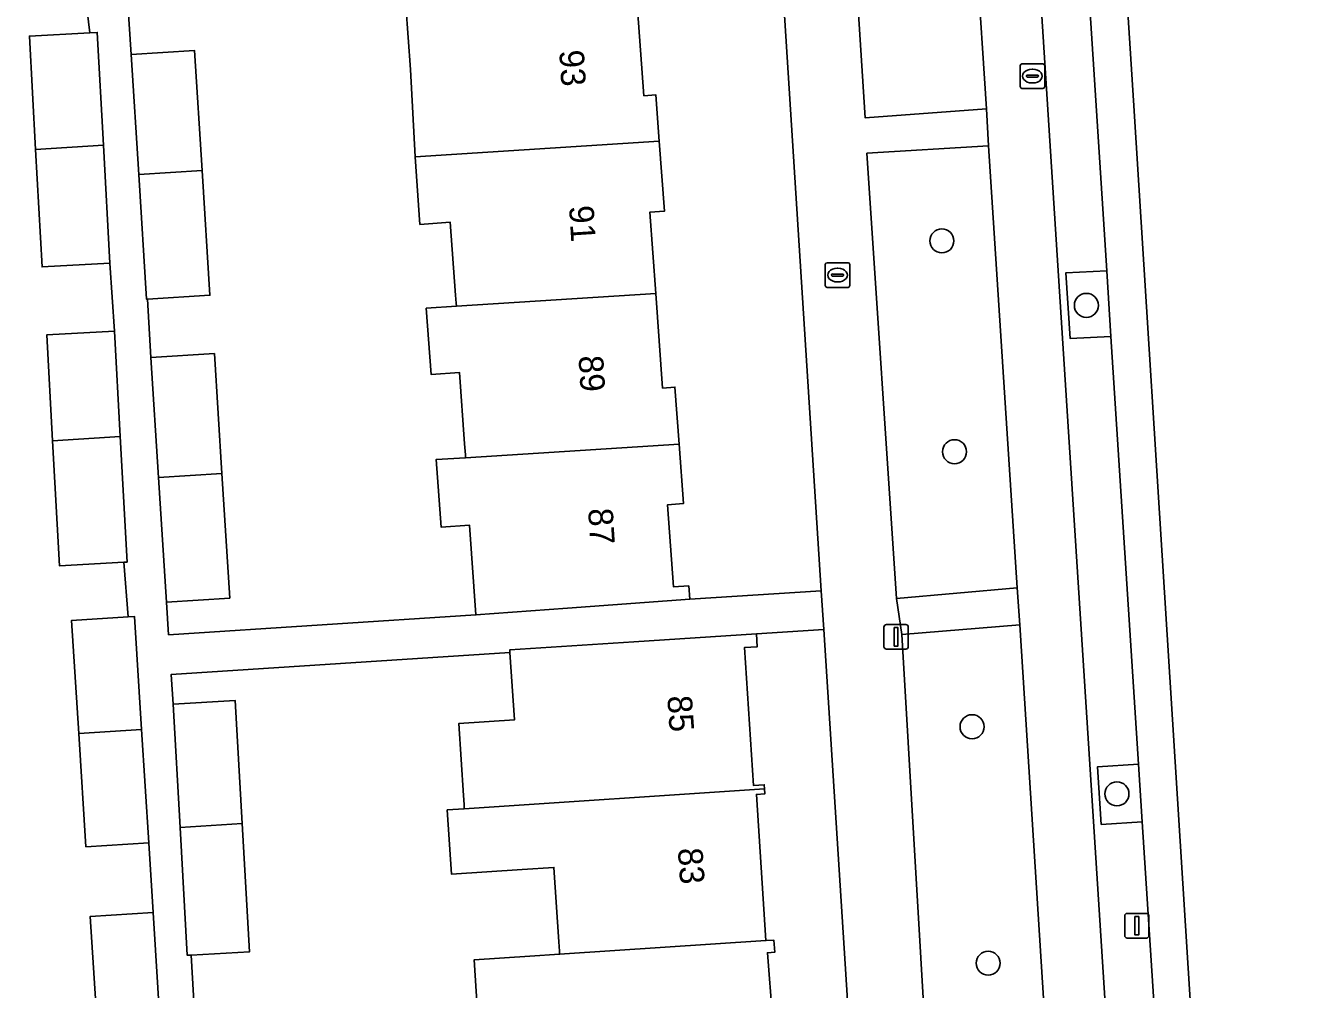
# Model space of a CAD drawing. Extents: x 159680 to 160786, y 387323 to 388340.
# Drawn here: x 160712.5 to 160764, y 387902.4 to 387941.7 of the extents above; entities that cross this region are included whole.
import ezdxf

# ---------------------------------------------------------------- set-up
doc = ezdxf.new("R2010")
doc.units = 0
for name, color, linetype in [('IMGEO_Boom', 7, 'Continuous'), ('IMGEO_Brandkraan', 7, 'Continuous'), ('IMGEO_Erf', 7, 'Continuous'), ('IMGEO_Fietspad_gesloten', 7, 'Continuous'), ('IMGEO_Groenvoorziening', 7, 'Continuous'), ('IMGEO_Lichtmast', 7, 'Continuous'), ('IMGEO_Pand', 7, 'Continuous'), ('IMGEO_Pand_nummerreeks', 7, 'Continuous'), ('IMGEO_Parkeervlak_open', 7, 'Continuous'), ('IMGEO_Rioolput', 7, 'Continuous'), ('IMGEO_Voetpad_open', 7, 'Continuous')]:
    doc.layers.add(name, color=color, linetype=linetype)

msp = doc.modelspace()

# ---------------------------------------------------------------- linework, layer by layer
at = {"layer": 'IMGEO_Boom'}
for centre in [(160749.798, 387932.925), (160755.681, 387930.3), (160750.314, 387924.342), (160751.027, 387913.145), (160756.927, 387910.412), (160751.683, 387903.517)]:
    msp.add_circle(centre, 0.489, dxfattribs=at)
at = {"layer": 'IMGEO_Brandkraan'}
for p, q in [((160745.051, 387931.108), (160745.051, 387931.96)), ((160745.126, 387932.034), (160745.978, 387932.034)), ((160746.052, 387931.96), (160746.052, 387931.108)), ((160745.31, 387931.528), (160745.31, 387931.54)), ((160745.748, 387931.491), (160745.35, 387931.491)), ((160745.353, 387931.577), (160745.751, 387931.577)), ((160745.539, 387931.814), (160745.564, 387931.814)), ((160745.794, 387931.54), (160745.794, 387931.528)), ((160745.978, 387931.034), (160745.126, 387931.034)), ((160745.562, 387931.254), (160745.537, 387931.254))]:
    msp.add_line(p, q, dxfattribs=at)
for points in [[(160745.051, 387931.108), (160745.051, 387931.96)], [(160745.126, 387932.034), (160745.978, 387932.034)], [(160746.052, 387931.96), (160746.052, 387931.108)], [(160745.978, 387931.034), (160745.126, 387931.034)]]:
    msp.add_lwpolyline(points, dxfattribs=at)
for centre, radius, start, end in [((160745.128, 387931.958), 0.0765, 91.552, 178.448), ((160745.128, 387931.958), 0.0765, 91.552, 178.448), ((160745.976, 387931.958), 0.0765, 1.552, 88.448), ((160745.976, 387931.958), 0.0765, 1.552, 88.448), ((160745.35, 387931.537), 0.0403, 85.8775, 175.7526), ((160745.347, 387931.527), 0.0366, 178.938, 274.7102), ((160745.751, 387931.534), 0.043, 264.8664, 352.4533), ((160745.755, 387931.539), 0.0386, 1.7309, 96.639), ((160745.128, 387931.11), 0.0765, 181.552, 268.448), ((160745.128, 387931.11), 0.0765, 181.552, 268.448), ((160745.976, 387931.11), 0.0765, 271.552, 358.448), ((160745.976, 387931.11), 0.0765, 271.552, 358.448)]:
    msp.add_arc(centre, radius, start, end, dxfattribs=at)
for centre, major_axis, ratio, start_param, end_param in [((160745.538, 387931.534), (-0.387, 0.002), 0.722429, 4.712389, 7.853982), ((160745.563, 387931.534), (-0.39, 0.002), 0.717154, 1.570796, 4.712389)]:
    msp.add_ellipse(centre, major_axis=major_axis, ratio=ratio, start_param=start_param, end_param=end_param, dxfattribs=at)
at = {"layer": 'IMGEO_Erf'}
for points in [[(160737.354, 387943.114), (160737.665, 387938.835), (160738.156, 387938.87), (160738.293, 387936.983), (160738.5, 387934.134), (160737.906, 387934.091), (160738.146, 387930.781), (160738.426, 387926.934), (160738.928, 387926.971), (160739.096, 387924.65), (160739.272, 387922.229), (160738.631, 387922.183), (160738.874, 387918.835), (160739.495, 387918.88), (160739.534, 387918.333), (160744.89, 387918.675), (160742.508, 387955.977)], [(160715.416, 387900.812), (160715.125, 387905.419), (160717.683, 387905.58), (160717.503, 387908.422), (160714.946, 387908.26), (160714.654, 387912.867), (160714.362, 387917.474), (160716.666, 387917.62), (160716.485, 387919.841), (160713.864, 387919.697), (160713.586, 387924.785), (160713.351, 387929.097), (160716.111, 387929.247), (160715.919, 387932.015), (160713.159, 387931.864), (160712.898, 387936.65), (160712.646, 387941.264), (160715.111, 387941.399), (160714.901, 387943.096)], [(160716.637, 387942.788), (160716.793, 387940.509), (160719.373, 387940.671), (160719.68, 387935.789), (160719.998, 387930.714), (160717.447, 387930.554), (160717.596, 387928.176), (160720.176, 387928.338), (160720.482, 387923.461), (160720.801, 387918.381), (160718.222, 387918.219), (160718.309, 387916.887), (160730.823, 387917.7), (160730.558, 387921.354), (160729.404, 387921.27), (160729.204, 387924.018), (160730.406, 387924.095), (160730.397, 387924.221), (160730.365, 387924.662), (160730.153, 387927.572), (160729.002, 387927.489), (160728.806, 387930.184), (160730.03, 387930.262), (160730.021, 387930.388), (160729.997, 387930.713), (160729.781, 387933.683), (160728.548, 387933.593), (160728.348, 387936.345), (160728.161, 387939.908), (160727.972, 387942.514)], [(160747.367, 387879.873), (160744.991, 387917.1), (160742.25, 387916.925), (160742.284, 387916.404), (160741.765, 387916.371), (160742.131, 387910.752), (160742.563, 387910.78), (160742.574, 387910.615), (160742.587, 387910.409), (160742.248, 387910.387), (160742.635, 387904.438), (160742.96, 387904.452), (160742.992, 387903.96), (160742.694, 387903.941), (160743.107, 387898.671)], [(160731.153, 387897.499), (160730.753, 387903.653), (160733.022, 387903.803), (160734.235, 387903.883), (160734.227, 387904.009), (160734.202, 387904.392), (160734.005, 387907.417), (160732.704, 387907.332), (160729.827, 387907.144), (160729.657, 387909.761), (160730.352, 387909.807), (160730.341, 387909.974), (160730.317, 387910.341), (160730.126, 387913.276), (160732.39, 387913.423), (160732.211, 387916.164), (160718.414, 387915.267), (160718.492, 387914.063), (160721.029, 387914.207), (160721.313, 387909.209), (160721.609, 387903.982), (160719.234, 387903.847), (160719.368, 387901.494)]]:
    msp.add_lwpolyline(points, dxfattribs=at)
at = {"layer": 'IMGEO_Fietspad_gesloten'}
msp.add_lwpolyline([(160750.441, 387956.226), (160751.615, 387938.296), (160751.696, 387936.789), (160752.868, 387918.806), (160752.979, 387917.287), (160754.085, 387899.733), (160754.184, 387898.221), (160755.352, 387880.209), (160755.454, 387878.722), (160757.206, 387851.135), (160757.306, 387849.638), (160759.096, 387821.518), (160759.292, 387818.515), (160759.953, 387808.276), (160760.085, 387806.222), (160760.511, 387799.621), (160760.627, 387797.624), (160763.093, 387798.562), (160762.589, 387806.299), (160762.403, 387808.981), (160762.333, 387810.073), (160749.302, 388013.176)], dxfattribs=at)
at = {"layer": 'IMGEO_Groenvoorziening'}
for points in [[(160751.615, 387938.296), (160750.441, 387956.226), (160745.516, 387955.96), (160746.679, 387937.933)], [(160752.868, 387918.806), (160751.696, 387936.789), (160746.748, 387936.49), (160747.945, 387918.367)], [(160756.508, 387931.709), (160754.841, 387931.619), (160755.022, 387928.95), (160756.681, 387929.037)], [(160754.085, 387899.733), (160752.979, 387917.287), (160748.169, 387916.897), (160749.202, 387899.341)], [(160757.805, 387911.624), (160756.14, 387911.515), (160756.285, 387909.169), (160757.957, 387909.277)]]:
    msp.add_lwpolyline(points, close=True, dxfattribs=at)
at = {"layer": 'IMGEO_Lichtmast'}
for p, q in [((160747.44, 387916.404), (160747.44, 387917.204)), ((160747.44, 387917.204), (160747.44, 387916.404)), ((160747.54, 387917.304), (160748.33, 387917.304)), ((160748.33, 387917.304), (160747.54, 387917.304)), ((160748.43, 387917.204), (160748.43, 387916.404)), ((160748.43, 387916.404), (160748.43, 387917.204)), ((160748.33, 387916.304), (160747.54, 387916.304)), ((160747.54, 387916.304), (160748.33, 387916.304)), ((160757.241, 387904.642), (160757.241, 387905.442)), ((160757.241, 387905.442), (160757.241, 387904.642)), ((160757.341, 387905.542), (160758.131, 387905.542)), ((160758.131, 387905.542), (160757.341, 387905.542)), ((160758.231, 387905.442), (160758.231, 387904.642)), ((160758.231, 387904.642), (160758.231, 387905.442)), ((160758.131, 387904.542), (160757.341, 387904.542)), ((160757.341, 387904.542), (160758.131, 387904.542))]:
    msp.add_line(p, q, dxfattribs=at)
for points in [[(160747.86, 387917.179), (160748.01, 387917.179), (160748.01, 387916.429), (160747.86, 387916.429), (160747.86, 387917.179)], [(160757.661, 387905.417), (160757.811, 387905.417), (160757.811, 387904.667), (160757.661, 387904.667), (160757.661, 387905.417)]]:
    msp.add_lwpolyline(points, dxfattribs=at)
for centre, start, end in [((160747.54, 387917.204), 90, 180), ((160747.54, 387917.204), 90, 180), ((160748.33, 387917.204), 0, 90), ((160748.33, 387917.204), 360, 90), ((160747.54, 387916.404), 180, 270), ((160747.54, 387916.404), 180, 270), ((160748.33, 387916.404), 270, 0), ((160748.33, 387916.404), 270, 0), ((160757.341, 387905.442), 90, 180), ((160757.341, 387905.442), 90, 180), ((160758.131, 387905.442), 0, 90), ((160758.131, 387905.442), 360, 90), ((160757.341, 387904.642), 180, 270), ((160757.341, 387904.642), 180, 270), ((160758.131, 387904.642), 270, 0), ((160758.131, 387904.642), 270, 0)]:
    msp.add_arc(centre, 0.1, start, end, dxfattribs=at)
at = {"layer": 'IMGEO_Pand'}
for points in [[(160737.354, 387943.114), (160729.275, 387942.597), (160727.972, 387942.514), (160728.161, 387939.908), (160728.348, 387936.345), (160738.293, 387936.983), (160738.156, 387938.87), (160737.665, 387938.835)], [(160715.406, 387941.415), (160715.111, 387941.399), (160712.646, 387941.264), (160712.898, 387936.65), (160715.657, 387936.826)], [(160717.1, 387935.623), (160719.68, 387935.789), (160719.373, 387940.671), (160716.793, 387940.509)], [(160713.159, 387931.864), (160715.919, 387932.015), (160715.657, 387936.826), (160712.898, 387936.65)], [(160738.293, 387936.983), (160728.348, 387936.345), (160728.548, 387933.593), (160729.781, 387933.683), (160729.997, 387930.713), (160730.021, 387930.388), (160730.03, 387930.262), (160738.146, 387930.781), (160737.906, 387934.091), (160738.5, 387934.134)], [(160719.68, 387935.789), (160717.1, 387935.623), (160717.419, 387930.552), (160717.447, 387930.554), (160719.998, 387930.714)], [(160738.146, 387930.781), (160730.03, 387930.262), (160728.806, 387930.184), (160729.002, 387927.489), (160730.153, 387927.572), (160730.365, 387924.662), (160730.397, 387924.221), (160730.406, 387924.095), (160739.096, 387924.65), (160738.928, 387926.971), (160738.426, 387926.934)], [(160716.111, 387929.247), (160713.351, 387929.097), (160713.586, 387924.785), (160716.345, 387924.962)], [(160720.176, 387928.338), (160717.596, 387928.176), (160717.903, 387923.296), (160720.482, 387923.461)], [(160716.345, 387924.962), (160713.586, 387924.785), (160713.864, 387919.697), (160716.485, 387919.841), (160716.624, 387919.848)], [(160738.631, 387922.183), (160739.272, 387922.229), (160739.096, 387924.65), (160730.406, 387924.095), (160729.204, 387924.018), (160729.404, 387921.27), (160730.558, 387921.354), (160730.823, 387917.7), (160734.548, 387917.971), (160739.534, 387918.333), (160739.495, 387918.88), (160738.874, 387918.835)], [(160718.222, 387918.219), (160720.801, 387918.381), (160720.482, 387923.461), (160717.903, 387923.296)], [(160716.666, 387917.62), (160714.362, 387917.474), (160714.654, 387912.867), (160717.211, 387913.03), (160716.92, 387917.636)], [(160741.765, 387916.371), (160742.284, 387916.404), (160742.25, 387916.925), (160737.261, 387916.601), (160732.204, 387916.272), (160732.211, 387916.164), (160732.39, 387913.423), (160730.126, 387913.276), (160730.317, 387910.341), (160730.341, 387909.974), (160730.352, 387909.807), (160742.574, 387910.615), (160742.563, 387910.78), (160742.131, 387910.752)], [(160718.777, 387909.042), (160721.313, 387909.209), (160721.029, 387914.207), (160718.492, 387914.063)], [(160717.211, 387913.03), (160714.654, 387912.867), (160714.946, 387908.26), (160717.503, 387908.422)], [(160742.574, 387910.615), (160730.352, 387909.807), (160729.657, 387909.761), (160729.827, 387907.144), (160732.704, 387907.332), (160734.005, 387907.417), (160734.202, 387904.392), (160734.227, 387904.009), (160734.235, 387903.883), (160742.635, 387904.438), (160742.248, 387910.387), (160742.587, 387910.409)], [(160721.313, 387909.209), (160718.777, 387909.042), (160719.072, 387903.838), (160719.234, 387903.847), (160721.609, 387903.982)], [(160717.683, 387905.58), (160715.125, 387905.419), (160715.416, 387900.812), (160717.974, 387900.975)], [(160742.694, 387903.941), (160742.992, 387903.96), (160742.96, 387904.452), (160742.635, 387904.438), (160734.235, 387903.883), (160733.022, 387903.803), (160730.753, 387903.653), (160731.153, 387897.499), (160732.093, 387897.562), (160733.153, 387897.632), (160743.114, 387898.29), (160743.431, 387898.33), (160743.408, 387898.69), (160743.107, 387898.671)]]:
    msp.add_lwpolyline(points, close=True, dxfattribs=at)
at = {"layer": 'IMGEO_Parkeervlak_open'}
for points in [[(160764.041, 387836.325), (160757.594, 387938.635), (160753.178, 388007.614), (160752, 388006.237)], [(160751.744, 388005.505), (160751.762, 388005.233), (160752.615, 387992.012), (160752.769, 387989.626), (160753.893, 387972.216), (160754.066, 387969.542), (160755.211, 387951.808), (160755.382, 387949.154), (160756.508, 387931.709), (160756.681, 387929.037), (160757.805, 387911.624), (160757.957, 387909.277), (160759.158, 387890.669), (160759.292, 387888.59), (160760.455, 387870.584), (160760.605, 387868.256), (160761.752, 387850.487), (160761.924, 387847.826), (160762.546, 387838.188), (160762.55, 387838.127)]]:
    msp.add_lwpolyline(points, dxfattribs=at)
at = {"layer": 'IMGEO_Rioolput'}
for p, q in [((160752.985, 387939.208), (160752.985, 387940.06)), ((160753.06, 387940.134), (160753.912, 387940.134)), ((160753.287, 387939.677), (160753.685, 387939.677)), ((160753.473, 387939.914), (160753.498, 387939.914)), ((160753.986, 387940.06), (160753.986, 387939.208)), ((160753.244, 387939.628), (160753.244, 387939.64)), ((160753.682, 387939.591), (160753.284, 387939.591)), ((160753.496, 387939.354), (160753.471, 387939.354)), ((160753.728, 387939.64), (160753.728, 387939.628)), ((160753.912, 387939.134), (160753.06, 387939.134))]:
    msp.add_line(p, q, dxfattribs=at)
for points in [[(160752.985, 387939.208), (160752.985, 387940.06)], [(160753.06, 387940.134), (160753.912, 387940.134)], [(160753.986, 387940.06), (160753.986, 387939.208)], [(160753.912, 387939.134), (160753.06, 387939.134)]]:
    msp.add_lwpolyline(points, dxfattribs=at)
for centre, radius, start, end in [((160753.062, 387940.058), 0.0765, 91.552, 178.448), ((160753.062, 387940.058), 0.0765, 91.552, 178.448), ((160753.284, 387939.637), 0.0403, 85.8775, 175.7526), ((160753.689, 387939.639), 0.0386, 1.7309, 96.639), ((160753.91, 387940.058), 0.0765, 1.552, 88.448), ((160753.91, 387940.058), 0.0765, 1.552, 88.448), ((160753.062, 387939.21), 0.0765, 181.552, 268.448), ((160753.062, 387939.21), 0.0765, 181.552, 268.448), ((160753.281, 387939.627), 0.0366, 178.938, 274.7102), ((160753.685, 387939.634), 0.043, 264.8664, 352.4533), ((160753.91, 387939.21), 0.0765, 271.552, 358.448), ((160753.91, 387939.21), 0.0765, 271.552, 358.448)]:
    msp.add_arc(centre, radius, start, end, dxfattribs=at)
for centre, major_axis, ratio, start_param, end_param in [((160753.472, 387939.634), (-0.387, 0.002), 0.722429, 4.712389, 7.853982), ((160753.497, 387939.634), (-0.39, 0.002), 0.717154, 1.570796, 4.712389)]:
    msp.add_ellipse(centre, major_axis=major_axis, ratio=ratio, start_param=start_param, end_param=end_param, dxfattribs=at)
at = {"layer": 'IMGEO_Voetpad_open'}
for points in [[(160740.88, 388036.932), (160737.785, 388036.677), (160737.89, 388028.45), (160738.319, 388021.676), (160738.938, 388011.896), (160739.136, 388008.792), (160739.229, 388007.33), (160742.406, 387957.574), (160742.456, 387956.788), (160742.508, 387955.977), (160744.89, 387918.675), (160744.991, 387917.1), (160747.367, 387879.873), (160747.418, 387879.082), (160747.47, 387878.265), (160751.038, 387822.382), (160751.139, 387820.801), (160752.485, 387799.714), (160752.955, 387793.03), (160756.924, 387793.252)], [(160749.302, 388013.176), (160762.333, 387810.073)], [(160755.437, 387800.194), (160755.082, 387805.812), (160760.085, 387806.222), (160759.953, 387808.276), (160754.958, 387807.766), (160754.299, 387818.2), (160754.107, 387821.197), (160752.294, 387849.295), (160757.306, 387849.638), (160757.206, 387851.135), (160752.204, 387850.786), (160750.453, 387878.354), (160750.358, 387879.849), (160749.21, 387897.89), (160749.202, 387899.341), (160748.169, 387916.897), (160747.945, 387918.367), (160746.748, 387936.49), (160751.696, 387936.789), (160751.615, 387938.296), (160746.679, 387937.933), (160745.516, 387955.96)], [(160761.752, 387850.487), (160760.605, 387868.256), (160758.951, 387868.108), (160758.815, 387870.464), (160760.455, 387870.584), (160759.292, 387888.59), (160757.632, 387888.482), (160757.487, 387890.552), (160759.158, 387890.669), (160757.957, 387909.277), (160756.285, 387909.169), (160756.14, 387911.515), (160757.805, 387911.624), (160756.681, 387929.037), (160755.022, 387928.95), (160754.841, 387931.619), (160756.508, 387931.709), (160755.382, 387949.154)], [(160714.901, 387943.096), (160715.111, 387941.399), (160715.406, 387941.415), (160715.657, 387936.826), (160715.919, 387932.015), (160716.111, 387929.247), (160716.345, 387924.962), (160716.624, 387919.848), (160716.485, 387919.841), (160716.666, 387917.62), (160716.92, 387917.636), (160717.211, 387913.03), (160717.503, 387908.422), (160717.683, 387905.58), (160717.974, 387900.975), (160718.351, 387895.016), (160718.731, 387888.993), (160719.098, 387883.204), (160716.54, 387883.043), (160706.536, 387882.423)], [(160719.368, 387901.494), (160719.234, 387903.847), (160719.072, 387903.838), (160718.777, 387909.042), (160718.492, 387914.063), (160718.414, 387915.267), (160732.211, 387916.164), (160732.204, 387916.272), (160737.261, 387916.601), (160742.25, 387916.925), (160744.991, 387917.1), (160744.89, 387918.675), (160739.534, 387918.333), (160734.548, 387917.971), (160730.823, 387917.7), (160718.309, 387916.887), (160718.222, 387918.219), (160717.903, 387923.296), (160717.596, 387928.176), (160717.447, 387930.554), (160717.419, 387930.552), (160717.1, 387935.623), (160716.793, 387940.509), (160716.637, 387942.788)]]:
    msp.add_lwpolyline(points, dxfattribs=at)
msp.add_lwpolyline([(160752.868, 387918.806), (160747.945, 387918.367), (160748.169, 387916.897), (160752.979, 387917.287)], close=True, dxfattribs=at)

# ---------------------------------------------------------------- texts
at = {"layer": 'IMGEO_Pand_nummerreeks'}
for s, rotation, p in [('93', 273.6094, (160734.217, 387940.673)), ('91', 273.6094, (160734.616, 387934.341)), ('89', 273.6094, (160735.001, 387928.235)), ('87', 273.6094, (160735.393, 387922.016)), ('85', 273.9532, (160738.617, 387914.388)), ('83', 273.9532, (160739.046, 387908.186))]:
    msp.add_text(s, height=1, rotation=rotation, dxfattribs=at).set_placement(p)

doc.saveas('drawing.dxf')
